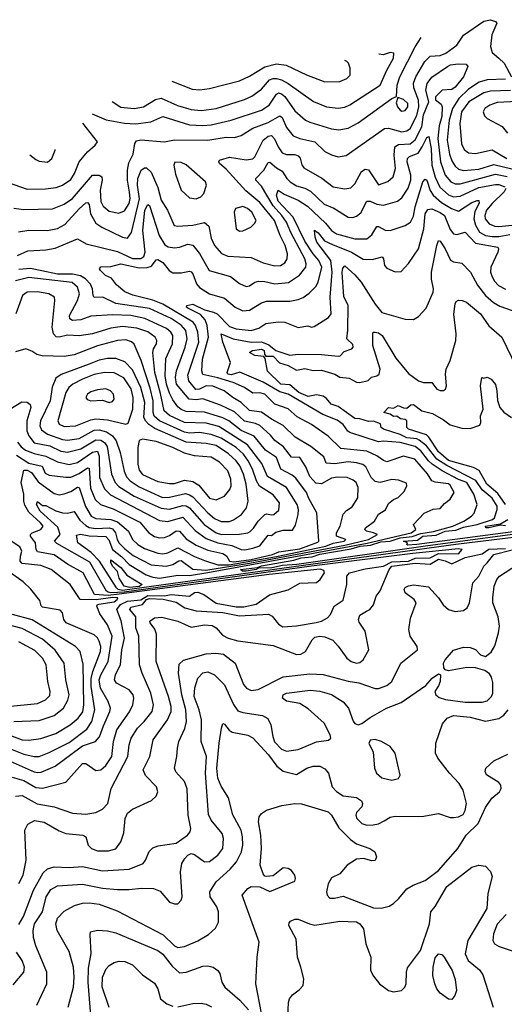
# Model space of a CAD drawing. Extents: x 1173029 to 1307123, y 522559 to 678521.
# Tile 579 of 623: x 1239899 to 1242798, y 664252 to 670146. Entities that reach past the tile are written whole.
import ezdxf

# ---------------------------------------------------------------- set-up
doc = ezdxf.new("R2010")
doc.units = 0

msp = doc.modelspace()

# ---------------------------------------------------------------- linework, layer by layer
at = {"layer": '0CON10XD'}
for points in [[(1239865, 669018.5), (1239925, 669009.3), (1240095, 669014.1), (1240165, 669041.6), (1240215, 669075.8), (1240335, 669216.1), (1240375, 669215.4), (1240390.5, 669205), (1240393.3, 669185), (1240380.4, 669125), (1240385, 669058), (1240399.3, 669029.3), (1240435, 669000.5), (1240492.4, 668987.6), (1240527.1, 669002.9), (1240555, 669045.7), (1240560.2, 669075), (1240555.9, 669114.1), (1240543.7, 669186.3), (1240543.3, 669245), (1240551.6, 669288.4), (1240578.4, 669341.6), (1240588.4, 669405), (1240598.4, 669421.6), (1240625, 669426.6), (1240765, 669415.4), (1240825, 669427.7), (1241025.2, 669424.8), (1241135, 669442.5), (1241185, 669440.6), (1241225, 669452), (1241295, 669496.2), (1241385, 669530.4), (1241455, 669570), (1241469.7, 669559.7), (1241495, 669500), (1241535, 669450), (1241574.3, 669434.3), (1241665, 669415.8), (1241725, 669357.5), (1241765, 669337.3), (1241805, 669324.5), (1241853.1, 669333.1), (1242082, 669495), (1242105, 669496.9), (1242185, 669475.2), (1242215, 669481.6), (1242235, 669494.7), (1242275, 669572.6), (1242287.3, 669625), (1242284.9, 669664.9), (1242257.4, 669737.4), (1242254.5, 669765.5), (1242269.6, 669805), (1242323.2, 669896.8), (1242355, 669927.6), (1242415, 669931.2), (1242448.8, 669945), (1242515, 669994.4), (1242555, 670053.3), (1242675, 670138), (1242715, 670146.2), (1242745.4, 670135.4), (1242754.4, 670125), (1242723.5, 670055), (1242715.8, 669985), (1242725, 669950), (1242765.5, 669915), (1242796.7, 669885), (1242841.4, 669805)], [(1240333.1, 669582.4), (1240417.5, 669547.5), (1240526.6, 669526.6), (1240595, 669522.3), (1240684.8, 669535.2), (1240755, 669566.6), (1240915, 669517.1), (1240995, 669512.2), (1241045, 669516.5), (1241165, 669545.7), (1241346.5, 669605), (1241392.5, 669635), (1241435, 669700), (1241448.1, 669708.1), (1241465, 669702.8), (1241485, 669685.8), (1241545, 669601.5), (1241610, 669545), (1241635, 669532), (1241765, 669493.2), (1241807.6, 669487.6), (1241865, 669496.9), (1241925, 669528.7), (1242125, 669674.5), (1242153.6, 669686.4), (1242157.3, 669755), (1242173.1, 669805), (1242265, 669982.7), (1242301.2, 670040.2)], [(1240452.3, 669656), (1240503.5, 669623.5), (1240585, 669614.7), (1240639.2, 669625), (1240711, 669669), (1240745, 669677.2), (1240842.7, 669632.7), (1240925, 669607.9), (1240985, 669601.7), (1241074.8, 669615.2), (1241245, 669668.9), (1241288.3, 669688.3), (1241345, 669730.3), (1241394.3, 669785.7), (1241415, 669794.5), (1241435, 669794.1), (1241465.7, 669785.7), (1241505, 669763.8), (1241657, 669657), (1241735, 669624.7), (1241805, 669615.9), (1241845, 669623.5), (1241875, 669636.8), (1242055, 669754.5), (1242095.3, 669845), (1242134.5, 669915), (1242136.6, 669946.6), (1242115, 669950), (1242074.5, 669935.5), (1242047.8, 669940.1)], [(1240810.1, 669778.9), (1240930.8, 669730.8), (1240975, 669726.9), (1241035, 669734.7), (1241215, 669780.3), (1241275, 669807.6), (1241365.2, 669864.8), (1241435, 669882.2), (1241493.9, 669873.9), (1241615, 669816), (1241725, 669773.8), (1241815, 669776.4), (1241856.2, 669793.8), (1241875.7, 669815), (1241876.9, 669855), (1241865.5, 669885), (1241855.6, 669895), (1241845.2, 669902.8)], [(1240616.2, 669073.8), (1240603.3, 669155), (1240607, 669195), (1240625.5, 669245), (1240645, 669260), (1240658.8, 669258.8), (1240685, 669232.5), (1240725, 669141.4), (1240744.7, 669065), (1240783.2, 669005), (1240824.2, 668915), (1240845, 668910), (1240935, 668917.1), (1241005, 668932.7), (1241030, 668910), (1241045, 668838), (1241065.3, 668795), (1241106.3, 668746.3), (1241145, 668731.3), (1241285, 668721.8), (1241355, 668690.5), (1241425, 668673.6), (1241458.8, 668675), (1241485, 668690.9), (1241499.2, 668715), (1241501.6, 668745), (1241488.3, 668795), (1241458, 668855), (1241424.1, 668944.1), (1241335, 669052.6), (1241252.2, 669122.2), (1241135, 669252), (1241095.6, 669285), (1241090, 669295), (1241094.6, 669305.4), (1241155, 669322.5), (1241255, 669307.4), (1241295, 669313.8), (1241306.8, 669325), (1241356.7, 669425), (1241385, 669448.4), (1241405, 669453.9), (1241423.9, 669433.9), (1241445, 669385.5), (1241469.5, 669349.5), (1241495, 669338.4), (1241545, 669338.8), (1241565, 669330.8), (1241576.8, 669316.8), (1241586.4, 669276.4), (1241599, 669259), (1241707.7, 669197.7), (1241775, 669146.6), (1241845, 669134.6), (1241879.5, 669140.5), (1241905, 669164.3), (1241945, 669236.9), (1241965, 669251.9), (1241985, 669247.1), (1242045, 669157.1), (1242102.4, 669177.6), (1242132.7, 669205), (1242147.4, 669255), (1242139, 669335), (1242144.1, 669385.9), (1242165, 669399.1), (1242235, 669402.6), (1242265, 669426.8), (1242304.6, 669505), (1242315, 669576.2), (1242346.2, 669655), (1242329.7, 669725), (1242337.7, 669765), (1242365, 669802.5), (1242458.1, 669865), (1242476.2, 669875), (1242522.5, 669882.5), (1242570.5, 669880.5), (1242580, 669865), (1242555, 669803.6), (1242505, 669742.7), (1242485, 669728.5), (1242426.4, 669723.6), (1242386.4, 669683.6), (1242386.4, 669666.4), (1242420.2, 669640.2), (1242427.3, 669625), (1242425, 669567.5), (1242408.9, 669511.1), (1242399.9, 669435), (1242416.9, 669295), (1242444.6, 669214.6), (1242479.2, 669175), (1242505, 669164), (1242535, 669163), (1242745, 669220.9), (1242815, 669206.9)], [(1242805, 669789.2), (1242695, 669785.2), (1242647, 669773), (1242585, 669730.8), (1242525.6, 669674.4), (1242488.6, 669615), (1242468.7, 669545), (1242456.8, 669425), (1242471.4, 669341.4), (1242485, 669300.5), (1242505, 669268.9), (1242525, 669252.1), (1242555, 669242.6), (1242645, 669250.7), (1242735, 669279), (1242842.9, 669252.9)], [(1242835, 669723.3), (1242715, 669719.1), (1242675, 669707.9), (1242585.2, 669655), (1242542.9, 669595), (1242531.3, 669525), (1242542.6, 669402.6), (1242559.1, 669369.1), (1242585, 669349.6), (1242625, 669344.6), (1242725, 669366.5), (1242813.2, 669315)], [(1242185, 669599.1), (1242205, 669602.1), (1242221.8, 669625), (1242220.9, 669645), (1242195, 669667.5), (1242160.5, 669679.5), (1242151.8, 669648.2), (1242158.8, 669625), (1242175, 669603.6), (1242185, 669599.1)], [(1242875, 669656.7), (1242755, 669649.7), (1242710.8, 669635), (1242681.4, 669615), (1242671.9, 669595), (1242679.7, 669569.7), (1242696.2, 669555), (1242785.9, 669505.9), (1242817.3, 669467.3)], [(1239785, 669187.5), (1239945, 669131.6), (1240053.7, 669133.7), (1240118.3, 669141.7), (1240155.2, 669154.8), (1240205, 669190.5), (1240226.6, 669225), (1240255.5, 669295), (1240305, 669355.7), (1240350.8, 669395), (1240364.2, 669415), (1240276.6, 669527.1)], [(1239886.2, 668733.8), (1239947.2, 668762.8), (1240055, 668767.8), (1240110.8, 668779.2), (1240245, 668834.6), (1240297.5, 668805), (1240485, 668758.8), (1240575, 668717.6), (1240623.8, 668716.2), (1240641.2, 668728.8), (1240650, 668755), (1240636.5, 668885), (1240648.4, 669005), (1240665, 669040), (1240675.4, 669034.6), (1240734.1, 668854.1), (1240767.8, 668797.8), (1240787.5, 668787.5), (1240825, 668781.1), (1240855.6, 668784.4), (1240905, 668801.6), (1240935, 668796.7), (1240975.7, 668745.7), (1241033.1, 668645), (1241159.5, 668609.5), (1241215, 668567.1), (1241255, 668550), (1241275, 668553.6), (1241305.8, 668575), (1241328.5, 668581.5), (1241365, 668579.7), (1241425, 668565.8), (1241507.9, 668572.1), (1241572.7, 668617.3), (1241612, 668665), (1241613.7, 668685), (1241604.8, 668715), (1241521.6, 668871.6), (1241495.1, 668935), (1241467.4, 668975), (1241415, 669032.4), (1241345, 669148.8), (1241312.1, 669185), (1241311.5, 669195), (1241359, 669245), (1241385, 669291.5), (1241395, 669293.8), (1241435, 669259.7), (1241469.9, 669239.9), (1241496.4, 669195), (1241517.5, 669175), (1241555, 669152.1), (1241605, 669137.2), (1241639.2, 669119.2), (1241721.5, 669041.5), (1241778.5, 669018.5), (1241864.7, 668964.7), (1241892.8, 668962.8), (1241915, 668970.4), (1241939.9, 668990.1), (1241975, 669060.4), (1241995, 669060.8), (1242035, 669041.4), (1242075, 669036.7), (1242159.2, 669060.8), (1242185, 669079.1), (1242223.2, 669136.8), (1242239.4, 669185), (1242238.5, 669215), (1242217.1, 669295), (1242220, 669315), (1242232.1, 669327.9), (1242282.3, 669347.7), (1242307.2, 669385), (1242335, 669440.5), (1242347, 669447), (1242360.9, 669375), (1242365.1, 669275), (1242383.9, 669203.9), (1242413.3, 669143.4), (1242465, 669097.1), (1242495, 669086.7), (1242535, 669089.6), (1242645, 669141.4), (1242745, 669160.4), (1242765, 669159.8), (1242801.5, 669145)], [(1239960.9, 669336.7), (1239995, 669308.6), (1240015, 669300), (1240065, 669293.1), (1240091.9, 669315), (1240111.5, 669365), (1240110.6, 669369.9)], [(1240955, 669074.4), (1240983.6, 669086.4), (1241000, 669105), (1241016.9, 669155), (1241010, 669175), (1240895, 669277.3), (1240865, 669291.8), (1240827.3, 669292.7), (1240820.6, 669275), (1240830.9, 669220.9), (1240865, 669125.8), (1240915, 669080), (1240955, 669074.4)], [(1239875, 665499.1), (1239915, 665502.1), (1240003.1, 665453.1), (1240105, 665435.3), (1240215, 665396.6), (1240295, 665390), (1240355, 665400.4), (1240395, 665419.6), (1240426.2, 665455), (1240446.2, 665545), (1240546.7, 665735), (1240554.2, 665805), (1240567.1, 665845), (1240604.7, 665905), (1240643.9, 665945), (1240691.8, 666005), (1240699.2, 666045), (1240684.7, 666115), (1240631.3, 666235), (1240615.8, 666285), (1240612.9, 666455), (1240594.8, 666505), (1240595, 666571.4), (1240558.9, 666615), (1240565, 666628.6), (1240633.8, 666646.2), (1240658.9, 666675), (1240675, 666682.2), (1240757.8, 666677.8), (1240835, 666659.6), (1240887.5, 666625), (1240955, 666608), (1241115, 666598.1), (1241215, 666578.4), (1241387.8, 666587.8), (1241410, 666575), (1241446.9, 666526.9), (1241472.7, 666512.7), (1241555, 666517.9), (1241672.3, 666537.7), (1241704.1, 666545.9), (1241740.9, 666565), (1241758.5, 666585), (1241780, 666635), (1241835, 666671.2), (1241855.5, 666765), (1241855.4, 666815), (1241872.5, 666835), (1241965, 666860), (1242075, 666875.8), (1242125, 666901.9), (1242225, 666905.5), (1242265, 666922.9), (1242355, 666924.4), (1242405, 666950.1), (1242525, 666949.5), (1242545.5, 666975), (1242525, 666979.7), (1242251.6, 666951.6), (1241645.7, 666875.7), (1240653.1, 666736.9), (1240525, 666719.4), (1240445, 666714.6), (1240428.5, 666718.5), (1240419.1, 666725), (1240318.2, 666898.2), (1240121.4, 667011.4), (1240107.3, 667025), (1240141.5, 667065), (1240127.9, 667107.9), (1240021.7, 667205), (1240000.7, 667245), (1240005, 667261.4), (1240035, 667238.1), (1240055, 667239.1), (1240115, 667205.6), (1240155, 667193.8), (1240185, 667191.3), (1240225, 667202.1), (1240260, 667150), (1240295, 667117.6), (1240315, 667107.4), (1240355, 667100.8), (1240435, 667103.7), (1240455, 667098.2), (1240473, 667075), (1240483, 667035), (1240495, 667013.1), (1240529, 666979), (1240578.2, 666938.2), (1240685, 666883.8), (1240775.2, 666875.2), (1240815, 666884.4), (1240852.2, 666907.8), (1240865, 666908.3), (1240935, 666858), (1241012, 666852), (1241275, 666892.1), (1241845, 667001.5), (1241986.7, 667035), (1242039.2, 667065), (1242015.2, 667075.2), (1241973.1, 667085), (1241964.6, 667095), (1241968.2, 667105), (1242022.5, 667145), (1242045, 667186.5), (1242088, 667212), (1242105, 667250.5), (1242135, 667273.5), (1242164.1, 667285.9), (1242198.5, 667321.5), (1242215.6, 667355), (1242212.7, 667372.7), (1242165, 667389.6), (1242125, 667393.3), (1242055, 667376.8), (1242025, 667382.2), (1242001.6, 667405), (1241970.3, 667470.3), (1241952.8, 667482.8), (1241915, 667494.3), (1241865, 667500.2), (1241785, 667488.3), (1241731.7, 667491.7), (1241719, 667529), (1241641, 667591), (1241546.8, 667646.8), (1241475, 667716.1), (1241405, 667754.3), (1241345, 667797.5), (1241275, 667806.7), (1241225, 667854.3), (1241174.3, 667884.3), (1241122.1, 667925), (1241055, 667951.6), (1241015, 667954), (1240974.5, 667935), (1240952.8, 667932.8), (1240910.3, 667985), (1240905, 668018.6), (1240970.5, 668215), (1240965.9, 668275), (1240950.9, 668315), (1240936.1, 668336.1), (1240755, 668442.7), (1240695, 668468.1), (1240576.9, 668496.9), (1240528.1, 668518.1), (1240478.4, 668558.4), (1240449, 668599), (1240412.1, 668615), (1240382.5, 668645), (1240376, 668655), (1240383.9, 668666.1), (1240445, 668669.1), (1240505, 668683.8), (1240615, 668661.3), (1240661.8, 668661.8), (1240688.3, 668671.7), (1240715, 668709.4), (1240725, 668711.2), (1240755, 668691.8), (1240794.3, 668644.3), (1240815, 668630.4), (1240865, 668631.1), (1240915, 668640.9), (1240925, 668637.5), (1240935.2, 668625.2), (1240957.4, 668565), (1240975, 668542.7), (1241035, 668506), (1241125, 668479.6), (1241189.2, 668425), (1241235, 668403.9), (1241275, 668408), (1241345, 668450.5), (1241375, 668461.5), (1241515, 668460.7), (1241565, 668470.4), (1241595, 668482.7), (1241631.8, 668508.2), (1241670.7, 668549.3), (1241685.2, 668575), (1241706.7, 668665), (1241689.3, 668705), (1241654.8, 668745), (1241605, 668821), (1241534.8, 668965), (1241445, 669059.7), (1241434.8, 669095.2), (1241445, 669125.6), (1241482.1, 669102.1), (1241565.6, 669065.6), (1241620.4, 669030.4), (1241729.1, 668929.1), (1241765.2, 668885.2), (1241794.2, 668864.2), (1241905, 668834.2), (1241975, 668834.6), (1242005, 668857.8), (1242035, 668908.1), (1242045, 668908.5), (1242085, 668886.9), (1242115.3, 668884.7), (1242205, 668913.3), (1242237.5, 668935), (1242255, 668969.2), (1242264.8, 669025), (1242311.3, 669175), (1242325, 669192.5), (1242335, 669185.4), (1242354.6, 669124.6), (1242373.2, 669095), (1242422.4, 669052.4), (1242482, 669015), (1242525, 669000.9), (1242605, 669052.5), (1242635, 669064.5), (1242645, 669062.9), (1242647.7, 669047.7), (1242622.8, 668997.2), (1242616.9, 668955), (1242625.6, 668915.6), (1242650.2, 668875), (1242685, 668855.2), (1242725, 668848.4), (1242765, 668849.1), (1242831.1, 668861.1)], [(1242806.9, 669135), (1242797.6, 669115), (1242725.2, 669045), (1242692.7, 669005), (1242681, 668975), (1242683.7, 668953.7), (1242708, 668925), (1242740.8, 668910.8), (1242765, 668907.8), (1242865, 668918.1)], [(1239892.8, 668877.2), (1239955, 668886.2), (1240065, 668883.3), (1240125.4, 668895.4), (1240169.4, 668920.6), (1240255, 669013.2), (1240295, 669050.8), (1240305, 669052.7), (1240315, 669039.2), (1240323.8, 668985), (1240355, 668928.5), (1240391.1, 668905), (1240515, 668844.6), (1240545, 668838.6), (1240567.6, 668872.4), (1240616.2, 669073.8)], [(1243165.1, 667085.1), (1242509.1, 667005), (1241828.2, 666911.8), (1240515, 666730), (1240489.4, 666735), (1240477.8, 666745), (1240376.1, 666905), (1240327, 666957), (1240248.1, 667015), (1240238.8, 667061.2), (1240262.8, 667067.2), (1240315.7, 667055.7), (1240415, 667051.7), (1240433, 667033), (1240454.3, 666974.3), (1240510.5, 666930.5), (1240555, 666885.9), (1240655, 666824.1), (1240695, 666808.9), (1240735, 666802.9), (1240845, 666821.6), (1240915, 666819.6), (1241025, 666836.2), (1241581.7, 666938.3), (1241977.2, 667012.8), (1242240.6, 667075), (1242270, 667095), (1242255.8, 667125), (1242318.3, 667191.7), (1242373.5, 667216.5), (1242415, 667220.7), (1242440.4, 667249.6), (1242475, 667276), (1242497.5, 667315), (1242475, 667360.4), (1242465, 667366.9), (1242385, 667378.1), (1242365, 667386.2), (1242338.1, 667428.1), (1242262.9, 667515), (1242195, 667533.2), (1242095, 667499.7), (1242075, 667506.9), (1242036, 667536), (1241975, 667563.2), (1241820, 667580), (1241743.8, 667653.8), (1241645, 667722.9), (1241558.8, 667768.8), (1241505, 667817), (1241425, 667844.7), (1241364.8, 667904.8), (1241335, 667913.2), (1241295, 667911.4), (1241243.7, 667943.7), (1241175.5, 667975), (1241085, 668003.1), (1240995, 668022.2), (1240988.6, 668045), (1240993.5, 668115), (1241028.8, 668245), (1241020.4, 668315), (1241008.8, 668348.8), (1240980.8, 668380.8), (1240905, 668419.2), (1240898, 668425), (1240900, 668435), (1240935, 668442.5), (1241005, 668410.3), (1241058.9, 668395), (1241080, 668385), (1241155, 668310), (1241195, 668295.5), (1241285, 668285.8), (1241330.2, 668299.8), (1241372.5, 668327.5), (1241445, 668337.2), (1241485, 668334.6), (1241565, 668304.1), (1241622.7, 668312.7), (1241645, 668305.6), (1241660.9, 668309.1), (1241747.3, 668362.7), (1241762.7, 668385), (1241755.7, 668485.7), (1241768.8, 668635), (1241759.7, 668705), (1241677.4, 668815), (1241666.4, 668845), (1241663.5, 668886.5), (1241685, 668871.1), (1241723.2, 668823.2), (1241770.2, 668800.2), (1241885.1, 668755.1), (1241955, 668713.6), (1242008.5, 668711.5), (1242066.8, 668726.8), (1242075.6, 668715.6), (1242081.4, 668675), (1242095, 668658.6), (1242145, 668636.7), (1242181.1, 668638.9), (1242225, 668685.8), (1242285.5, 668775), (1242317.4, 668895), (1242325.6, 668984.4), (1242339.9, 669010.1), (1242365, 669013.9), (1242415, 668992.8), (1242440, 668975), (1242475, 668890.9), (1242495, 668864.6), (1242515, 668860), (1242565, 668874.1), (1242625, 668807.8), (1242759.4, 668785), (1242763.5, 668775), (1242759.1, 668755), (1242717, 668665), (1242715.9, 668635), (1242725, 668607.5), (1242740.2, 668580.2), (1242764.4, 668554.4), (1242805, 668532.8)], [(1241215, 668879.4), (1241235, 668882.2), (1241282, 668905), (1241304.5, 668925.5), (1241314.3, 668945), (1241287.1, 668995), (1241262.9, 669015), (1241235, 669027.1), (1241190, 669015), (1241182.9, 668995), (1241194.4, 668895), (1241215, 668879.4)], [(1241255, 666845), (1241232, 666845), (1241220.6, 666855), (1241322.4, 666867.6), (1241345, 666877.9), (1241539.1, 666910.9), (1241583.7, 666925), (1241648.6, 666931.4), (1241695, 666946.2), (1241882, 666978), (1241935.2, 666995), (1241998.7, 667001.3), (1242060, 667020), (1242115.4, 667024.6), (1242175.9, 667044.1), (1242247.5, 667052.5), (1242299.4, 667070.6), (1242375, 667082.9), (1242489.6, 667115), (1242555.5, 667145), (1242602.7, 667175), (1242618.3, 667191.7), (1242635.9, 667245), (1242616.3, 667305), (1242573.9, 667375), (1242525, 667394.1), (1242426.5, 667446.5), (1242366.5, 667486.5), (1242344.5, 667505), (1242298.4, 667565), (1242265, 667590.9), (1242175, 667615.1), (1242075, 667623.3), (1242045, 667618.4), (1241875, 667675.7), (1241863.2, 667683.2), (1241835, 667724), (1241799.1, 667749.1), (1241712.1, 667782.1), (1241504.4, 667904.4), (1241455, 667918.7), (1241355, 667977.4), (1241217, 668037), (1241165, 668021.1), (1241145, 668024.8), (1241139.7, 668035), (1241159.5, 668095), (1241114.7, 668215), (1241105, 668266), (1241175.8, 668235.8), (1241285, 668216.3), (1241345, 668217.6), (1241390.2, 668200.2), (1241431.9, 668165), (1241515, 668137.7), (1241565, 668143.8), (1241705, 668141.8), (1241805, 668132.8), (1241815.8, 668135), (1241840.8, 668159.2), (1241885.3, 668175), (1241893.8, 668185), (1241891.9, 668201.9), (1241855.5, 668235), (1241863.2, 668286.8), (1241865.2, 668435), (1241838.3, 668488.3), (1241828, 668632), (1241831.6, 668658.4), (1241845, 668671.9), (1241905, 668618.7), (1241942.1, 668575), (1242025, 668444.3), (1242065, 668394.4), (1242205, 668352.7), (1242255, 668351.9), (1242285, 668368.6), (1242330.1, 668419.9), (1242372.8, 668515), (1242375.2, 668535), (1242362.9, 668592.9), (1242362.1, 668635), (1242394.3, 668795), (1242405, 668823.8), (1242415, 668820.8), (1242445.2, 668775), (1242477.3, 668707.3), (1242495, 668696.4), (1242545, 668687.9), (1242595.6, 668635.6), (1242637.9, 668557.9), (1242685.3, 668495), (1242732.8, 668452.8), (1242771.5, 668431.5), (1242845.9, 668405.9)], [(1239855, 665611), (1239925, 665591.5), (1239995, 665550.2), (1240035, 665545.7), (1240175, 665581.8), (1240275, 665693.8), (1240295, 665693.8), (1240355, 665651.5), (1240385, 665655.4), (1240415, 665681.1), (1240450.2, 665735), (1240459.8, 665825), (1240480.8, 665895), (1240556.4, 666003.6), (1240576, 666045), (1240582.4, 666085), (1240578.8, 666105), (1240553.5, 666135), (1240477.8, 666175), (1240466.2, 666195), (1240471.8, 666225), (1240503.4, 666286.6), (1240509.5, 666375), (1240526.7, 666445), (1240507, 666547), (1240480, 666615), (1240502.8, 666645), (1240545.1, 666664.9), (1240625, 666673.8), (1240665, 666698.8), (1240765, 666696.9), (1240805, 666705.9), (1240914.6, 666695.4), (1240945, 666717), (1240965, 666718.9), (1241000.9, 666705), (1241075, 666654.5), (1241195, 666632.2), (1241239.3, 666630.7), (1241313.2, 666646.8), (1241393.1, 666703.1), (1241505, 666732.9), (1241575, 666773.5), (1241675, 666776.5), (1241697.5, 666795), (1241723.1, 666835), (1241719.5, 666849.5), (1241696.2, 666856.2), (1241392.1, 666825), (1240495, 666706.9), (1240428.8, 666698.8), (1240347.5, 666705), (1240279.1, 666835), (1240185, 666887.3), (1240105, 666942.9), (1240005, 666960.3), (1239997.5, 666975), (1239994.3, 667015), (1239964.5, 667055), (1239964.5, 667065), (1239974.5, 667075), (1240026.7, 667095), (1240038.9, 667115), (1240024.7, 667135), (1239955, 667198.9), (1239929.8, 667239.8), (1239923.3, 667265), (1239923.6, 667305), (1239908.1, 667375), (1239925, 667448.8), (1239945, 667449.7), (1239971, 667435), (1240009.1, 667379.1), (1240105, 667309.2), (1240135, 667301.8), (1240165, 667307.2), (1240205, 667322.4), (1240245, 667348.2), (1240255.2, 667345.2), (1240265.8, 667315), (1240292.4, 667232.4), (1240327.6, 667175), (1240355, 667160.7), (1240445, 667155.2), (1240485, 667141), (1240549.4, 667085), (1240574.2, 667035), (1240605.3, 667005), (1240645, 666980), (1240725, 666952.6), (1240755, 666949.6), (1240785, 666954.8), (1240845, 666985.2), (1240945, 666932.7), (1241005, 666908.5), (1241085, 666882.9), (1241153.3, 666883.3), (1241435, 666931.9), (1241673.2, 666983.2), (1241730, 666995), (1241775, 667013.1), (1241840.7, 667025), (1241849.7, 667035), (1241794.9, 667054.9), (1241793.6, 667075), (1241816.1, 667113.9), (1241835, 667185.8), (1241855, 667208.5), (1241888.9, 667231.1), (1241922.8, 667285), (1241924.3, 667345), (1241911.5, 667375), (1241895, 667390), (1241858.8, 667405), (1241798, 667408), (1241765, 667401.4), (1241705, 667366.9), (1241671, 667371), (1241635, 667412.1), (1241610.3, 667470.3), (1241575, 667524.5), (1241525, 667527.7), (1241478.4, 667588.4), (1241425, 667627.8), (1241399.3, 667659.3), (1241335, 667717.8), (1241309.6, 667729.6), (1241245, 667742.8), (1241185, 667799.4), (1241100.9, 667839.1), (1240995, 667876.2), (1240955, 667871), (1240913.8, 667873.8), (1240836.5, 667965), (1240832.1, 668005), (1240836.7, 668043.3), (1240888.5, 668185), (1240901.1, 668235), (1240893.6, 668285), (1240865, 668318.4), (1240805, 668356.6), (1240675, 668416.7), (1240475, 668447.5), (1240396.2, 668486.2), (1240345, 668482.7), (1240338.5, 668495), (1240335.7, 668535), (1240323.1, 668563.1), (1240293.5, 668595), (1240263.1, 668613.1), (1240215, 668623.7), (1240125, 668623.3), (1240032.2, 668642.2), (1239965, 668656.3), (1239895, 668650)], [(1239880.1, 667540.1), (1239955, 667491.4), (1240034.3, 667474.3), (1240052.2, 667432.2), (1240075, 667420.3), (1240175, 667407.1), (1240205, 667408.7), (1240255, 667429.1), (1240305, 667462.8), (1240315, 667461.9), (1240322.3, 667342.3), (1240351.2, 667275), (1240383.5, 667243.5), (1240459, 667219), (1240617.5, 667137.5), (1240672.5, 667075), (1240705, 667052.5), (1240735, 667045.3), (1240765, 667047.2), (1240795, 667058.6), (1240835, 667085.9), (1240855, 667085.2), (1240895, 667038.8), (1240955, 666999.8), (1241025, 666970.3), (1241115, 666951), (1241136.1, 666936.1), (1241153.6, 666905), (1241181.1, 666901.1), (1241284.3, 666915), (1241410.9, 666945), (1241449.6, 666960.4), (1241575, 666979.2), (1241682, 667018), (1241687.9, 667025), (1241676.2, 667195), (1241629.1, 667280.9), (1241614.4, 667315), (1241551.5, 667401.5), (1241530.2, 667420.2), (1241460.9, 667455), (1241435, 667525.4), (1241370.3, 667570.3), (1241302.3, 667652.3), (1241225, 667686.4), (1241151.4, 667745), (1241115, 667763.3), (1241004, 667796), (1240895, 667800.6), (1240865, 667812.5), (1240845, 667829.7), (1240815, 667870.7), (1240795, 667911.1), (1240777, 667965), (1240769.4, 668015), (1240772.7, 668117.3), (1240814.3, 668205), (1240814.7, 668255), (1240804.1, 668275), (1240777.3, 668297.3), (1240647.6, 668357.6), (1240565, 668374.5), (1240455, 668380), (1240325, 668371.3), (1240265, 668348.9), (1240215, 668345.7), (1240200.3, 668355), (1240196.6, 668375), (1240246.1, 668465), (1240257, 668505), (1240244.2, 668545), (1240213.1, 668573.1), (1239955, 668603.8), (1239875, 668582)], [(1239886.7, 667616.7), (1239908.9, 667588.9), (1239935, 667569.4), (1239985, 667549.5), (1240055, 667534.4), (1240125, 667499.8), (1240195, 667484.5), (1240245, 667496.1), (1240335, 667557.6), (1240364.3, 667564.3), (1240374.3, 667534.3), (1240377.5, 667405), (1240407.5, 667337.5), (1240442.4, 667302.4), (1240735, 667148), (1240785, 667143.1), (1240875, 667168), (1240948.9, 667088.9), (1241015, 667041), (1241085.1, 667015.1), (1241168.7, 666998.7), (1241225, 666974), (1241246.8, 666973.2), (1241295, 666981.9), (1241335, 666997.5), (1241385, 667061.1), (1241405, 667059.1), (1241431, 667079), (1241475, 667090), (1241530.3, 667089.7), (1241548.8, 667121.2), (1241565.6, 667184.4), (1241567.4, 667215), (1241558.3, 667245), (1241496.2, 667346.2), (1241381.6, 667411.6), (1241348.8, 667488.8), (1241262, 667602), (1241091.2, 667711.2), (1241015, 667731.4), (1240885, 667734.8), (1240795, 667777.3), (1240763.6, 667805), (1240740.9, 667909.1), (1240708.4, 668035), (1240696, 668154), (1240700, 668175), (1240718.1, 668205), (1240720.6, 668225), (1240710.4, 668245), (1240665, 668277.3), (1240599.5, 668299.5), (1240515, 668309), (1240445, 668300.4), (1240335, 668264.8), (1240255, 668254.2), (1240185, 668258.2), (1240135, 668246.2), (1240118, 668248), (1240101.1, 668265), (1240094.6, 668305), (1240110.4, 668465), (1240107.8, 668485), (1240074.2, 668504.2), (1240005, 668517.4), (1239945, 668515.9), (1239915.4, 668495), (1239875.9, 668385)], [(1242221.1, 667001.1), (1242216.2, 667005), (1242218.8, 667015), (1242194.7, 667025), (1242279.3, 667030.7), (1242311.1, 667055), (1242390.3, 667059.7), (1242444.8, 667085), (1242509.2, 667090.8), (1242555, 667109.1), (1242635, 667123.7), (1242727.9, 667155), (1242739.2, 667165), (1242755.7, 667214.3), (1242756.3, 667235), (1242725, 667281.2), (1242665, 667332.6), (1242628.3, 667388.3), (1242455, 667477.6), (1242395, 667516.1), (1242332.1, 667595), (1242289.1, 667629.1), (1242275, 667636.3), (1242215, 667643.5), (1242175, 667663.4), (1242075.5, 667695), (1242060.8, 667705), (1242057.5, 667727.5), (1242015, 667743.3), (1241985, 667741.5), (1241935, 667756.1), (1241905, 667758.3), (1241805, 667830.6), (1241763.1, 667845), (1241735, 667878.9), (1241715, 667892.7), (1241675, 667900.9), (1241625, 667891.5), (1241569.7, 667915), (1241515, 667960), (1241461.5, 667965), (1241382.6, 668042.6), (1241367.2, 668117.2), (1241359.1, 668129.1), (1241305, 668135.6), (1241275, 668153.8), (1241291.9, 668165), (1241345, 668174.7), (1241361.2, 668165), (1241363.4, 668143.4), (1241372.1, 668132.1), (1241415, 668131.3), (1241452.8, 668092.8), (1241505, 668076.7), (1241555, 668048.5), (1241605, 668057.4), (1241654.7, 668045.3), (1241705, 668047.5), (1241785, 668025.2), (1241815, 668006.6), (1241869.4, 667999.4), (1241915, 667976.9), (1241935, 667974.4), (1241983, 667987), (1242003.6, 668006.4), (1242035, 668013.9), (1242050, 668025), (1242055.5, 668055), (1242011, 668195), (1242011.7, 668268.3), (1242014.5, 668275.5), (1242025, 668276.7), (1242045, 668270.9), (1242066.9, 668255), (1242149.8, 668119.8), (1242225, 668028.1), (1242285, 667984.5), (1242315, 667975.4), (1242363.8, 667973.8), (1242395, 667934.6), (1242415, 667926.7), (1242435, 667927.5), (1242445.7, 667935), (1242452.5, 667955), (1242447.1, 668025), (1242450.8, 668055), (1242473.8, 668106.2), (1242509.2, 668225), (1242511.3, 668265), (1242495.8, 668384.2), (1242503.9, 668446.1), (1242510.2, 668459.8), (1242525, 668467.8), (1242546.2, 668466.2), (1242571.4, 668455), (1242655, 668385.4), (1242705, 668314.4), (1242782.5, 668245), (1242871.5, 668065)], [(1239805, 667792.1), (1239911.5, 667858.5), (1239945, 667856.8), (1239962.3, 667842.3), (1239967, 667825), (1239942.6, 667745), (1239942.3, 667685), (1239954.3, 667655), (1239985, 667614.1), (1240080, 667595), (1240145, 667564.1), (1240185, 667558), (1240265, 667578.1), (1240355, 667632.2), (1240385, 667629), (1240406.5, 667615), (1240422.1, 667592.1), (1240448.5, 667425), (1240469.8, 667375), (1240491.9, 667351.9), (1240585, 667294.1), (1240745, 667221.4), (1240795, 667215.5), (1240875, 667239), (1240895, 667236.2), (1240914.2, 667224.2), (1241002.9, 667125), (1241074.9, 667074.9), (1241105.8, 667064.2), (1241215, 667066), (1241265, 667074.7), (1241277.7, 667082.3), (1241298, 667102), (1241325, 667144.6), (1241365.8, 667184.2), (1241375, 667188.8), (1241405, 667182), (1241419.2, 667185), (1241448.8, 667211.2), (1241453.5, 667255), (1241415, 667302.5), (1241334.6, 667354.6), (1241316.2, 667385), (1241292.8, 667455), (1241267, 667505), (1241238.7, 667545), (1241194.8, 667584.8), (1241105, 667640.4), (1241045, 667664), (1240975.8, 667674.2), (1240915, 667671), (1240885, 667676.7), (1240735, 667744), (1240703.6, 667773.6), (1240698.2, 667795), (1240698.5, 667865), (1240680.2, 667940.2), (1240626.6, 668106.6), (1240584.3, 668204.3), (1240568.6, 668218.6), (1240535, 668229.5), (1240485, 668225.7), (1240365, 668193.1), (1240225, 668139.7), (1240165, 668129.1), (1240033.5, 668133.5), (1240002.4, 668142.4), (1239972.2, 668162.2), (1239935.7, 668175.7), (1239875, 668158.9)], [(1241105, 667142.2), (1241155, 667143.2), (1241178.5, 667151.5), (1241227.1, 667185), (1241256, 667225), (1241265.7, 667264.3), (1241254.4, 667365), (1241238.5, 667425), (1241215.9, 667475), (1241194, 667505), (1241148.2, 667548.2), (1241075, 667597.3), (1241015, 667610), (1240895, 667617), (1240708.6, 667698.6), (1240672.5, 667722.5), (1240653.1, 667743.1), (1240642.8, 667765), (1240647.1, 667855), (1240624.1, 667944.1), (1240575, 668049.3), (1240527.4, 668097.4), (1240475, 668117.6), (1240425, 668118.7), (1240375, 668108.1), (1240315, 668084.1), (1240147.7, 668022.3), (1240115, 668000), (1240093, 667947), (1240080.7, 667865), (1240023.1, 667745), (1240020, 667715), (1240030.4, 667690.4), (1240065.5, 667665), (1240155, 667632.8), (1240185, 667629), (1240255, 667639.3), (1240345, 667689.2), (1240375, 667690.6), (1240418.7, 667678.7), (1240454.9, 667654.9), (1240476.9, 667625), (1240500.6, 667555), (1240523.5, 667443.5), (1240538.9, 667408.9), (1240561.2, 667385), (1240615, 667350.5), (1240753.3, 667286.7), (1240795, 667287.3), (1240891, 667309), (1240915, 667302.8), (1240935, 667289.1), (1241024, 667194), (1241065, 667159.5), (1241105, 667142.2)], [(1240165, 667710.3), (1240235, 667714.3), (1240325, 667751.1), (1240355, 667756), (1240425, 667751.5), (1240534.3, 667725.7), (1240548.9, 667731.1), (1240576, 667815), (1240577.7, 667885), (1240565.8, 667935.8), (1240521.6, 668001.6), (1240465, 668033.1), (1240406.2, 668035), (1240345, 668021.6), (1240274.9, 667995.1), (1240217.7, 667965), (1240194.1, 667945), (1240175.2, 667914.8), (1240126.6, 667745), (1240136.4, 667725), (1240165, 667710.3)], [(1242805, 667243.3), (1242759.6, 667309.6), (1242694.3, 667365), (1242648.5, 667448.5), (1242615, 667466.1), (1242465, 667508.4), (1242405, 667558.9), (1242347.5, 667647.5), (1242332, 667662), (1242224.2, 667695), (1242214.6, 667705), (1242214.6, 667744.6), (1242205, 667752.9), (1242177.8, 667757.8), (1242155, 667772), (1242135, 667771.5), (1242115.5, 667785.5), (1242076.7, 667795), (1242105, 667823.8), (1242135, 667820), (1242164, 667836), (1242195, 667822), (1242215, 667821.4), (1242239.7, 667840.3), (1242255, 667842.3), (1242305, 667804.6), (1242368.8, 667788.8), (1242435, 667751.5), (1242475, 667720.9), (1242545, 667700.5), (1242595, 667699.2), (1242651.7, 667718.3), (1242658.6, 667735), (1242656, 667775), (1242671.8, 667815), (1242655.6, 667954.4), (1242663.3, 668005), (1242675, 668000), (1242695, 668006.2), (1242720, 667995), (1242745, 667962.5), (1242754.3, 667925), (1242756.7, 667866.7), (1242770.8, 667825), (1242795, 667797.1), (1242841.9, 667765)], [(1240435, 667855.5), (1240455, 667861.1), (1240465.5, 667875), (1240460, 667905), (1240442, 667925), (1240415, 667936.4), (1240365, 667931.5), (1240325, 667917.8), (1240306, 667905), (1240296, 667885), (1240302.7, 667872.7), (1240325, 667865.6), (1240395, 667868.6), (1240435, 667855.5)], [(1241075, 667272.9), (1241125.2, 667294.7), (1241156.7, 667333.3), (1241163.5, 667355), (1241162.4, 667395), (1241143.6, 667445), (1241095, 667497.8), (1241045, 667528.2), (1240945, 667534.7), (1240885, 667551.2), (1240814.5, 667585), (1240715, 667621.4), (1240634.4, 667635.6), (1240615, 667626.7), (1240606.2, 667585), (1240605.3, 667485), (1240615, 667449.4), (1240635, 667423.4), (1240725, 667382.8), (1240795, 667369.2), (1240825, 667368.9), (1240885, 667390.3), (1240935, 667382.8), (1240970.7, 667360.7), (1241035, 667282.9), (1241075, 667272.9)], [(1243294, 667124), (1242326, 666994), (1241556.6, 666885), (1241471.4, 666878.6), (1241408.2, 666865), (1241327.4, 666862.6), (1241314.8, 666855), (1241255, 666845)], [(1243334.9, 667145.1), (1242275, 667004.8), (1242221.1, 667001.1)], [(1242705, 667104.2), (1242687.5, 667105), (1242686.3, 667115), (1242775, 667128.9), (1242820, 667155)], [(1242805, 667116.5), (1242775, 667119.7), (1242705, 667104.2)], [(1239825, 665714.8), (1239985, 665644.3), (1240005, 665639.3), (1240027.8, 665642.2), (1240111.8, 665678.2), (1240275, 665799.3), (1240353.8, 665826.2), (1240375.9, 665854.1), (1240401.4, 665918.6), (1240439.2, 666005), (1240442.2, 666025), (1240428.5, 666065), (1240382.2, 666145), (1240374.6, 666195), (1240384.8, 666225), (1240429.4, 666305), (1240452, 666455), (1240425, 666524.5), (1240379.6, 666589.6), (1240361.3, 666635), (1240364, 666645), (1240372.2, 666647.8), (1240465, 666662), (1240483.3, 666675), (1240486.9, 666685), (1240456.7, 666686.7), (1240356.8, 666673.2), (1240261.1, 666675), (1240200.8, 666765), (1240087.9, 666855), (1240025, 666879.1), (1239915, 666890.3), (1239901.6, 666905), (1239905, 666935.8), (1239911.2, 666965), (1239901, 666991), (1239819.1, 667045)], [(1239894.7, 664975), (1239919.7, 665025), (1239937.5, 665115), (1239930.8, 665295), (1239948.6, 665331.4), (1239987.2, 665352.8), (1240045, 665342.5), (1240135, 665290.5), (1240175, 665275.6), (1240276.7, 665265), (1240294.1, 665254.1), (1240308, 665205), (1240328.8, 665185), (1240365, 665171.5), (1240430.2, 665170.2), (1240475, 665183.8), (1240504.7, 665225), (1240522.3, 665277.8), (1240529.4, 665365), (1240544, 665396), (1240575, 665421.1), (1240688, 665472), (1240715, 665498.8), (1240725.7, 665525), (1240718.1, 665555), (1240651.9, 665621.9), (1240638.2, 665655), (1240677.5, 665735), (1240697.1, 665835), (1240783.3, 665955), (1240805.8, 666005), (1240805.8, 666035), (1240790.5, 666095), (1240716.4, 666305), (1240717.9, 666467.9), (1240707.3, 666497.3), (1240679.5, 666535), (1240678.1, 666545), (1240705, 666565.4), (1240749.2, 666569.2), (1240845, 666546.5), (1240925, 666510.3), (1241005, 666524.8), (1241049.8, 666519.7), (1241075, 666505.6), (1241111.8, 666461.8), (1241145.6, 666445), (1241205, 666428), (1241415, 666399.3), (1241555, 666345.4), (1241581.1, 666348.9), (1241608.5, 666365), (1241649.2, 666435), (1241665, 666450.6), (1241695, 666456.9), (1241725, 666451.1), (1241771.7, 666431.7), (1241805, 666396.2), (1241856, 666325), (1241882, 666305), (1241915, 666294.6), (1241935, 666298.5), (1241955, 666314.4), (1241988.2, 666375), (1241965.5, 666485), (1241929.7, 666539.7), (1241925.7, 666555), (1241935, 666580.8), (1241974.6, 666605.4), (1241994.5, 666615.5), (1242016.4, 666643.6), (1242031.9, 666695), (1242055, 666727.8), (1242108.8, 666855), (1242126.2, 666875), (1242265, 666893.7), (1242355, 666887), (1242405, 666916.2), (1242445, 666907.2), (1242485, 666888.8), (1242565, 666926.6), (1242665, 666948.1), (1242705, 666976.2), (1242805, 666981.2)], [(1239921.4, 664778.6), (1239982.3, 664935), (1240040.5, 665039.5), (1240066.5, 665063.5), (1240105.3, 665074.7), (1240195, 665071.9), (1240275, 665077.8), (1240395, 665051.2), (1240555, 665060.9), (1240637.5, 665095), (1240652.9, 665115), (1240673.4, 665166.6), (1240695, 665188.6), (1240728.3, 665201.7), (1240835, 665216.5), (1240903.8, 665265), (1240918.8, 665285), (1240922.3, 665305), (1240906.7, 665385), (1240901.2, 665541.2), (1240885.2, 665585.3), (1240833.6, 665643.6), (1240824.5, 665665), (1240840, 665735), (1240843.8, 665786.2), (1240851.5, 665825), (1240886.6, 665903.4), (1240896.3, 665945), (1240893.7, 666015), (1240869.7, 666105), (1240850.3, 666235), (1240852.4, 666287.6), (1240878.4, 666311.6), (1241015, 666349.6), (1241073.5, 666353.5), (1241118, 666348), (1241187.8, 666295), (1241237.6, 666167.6), (1241255.4, 666145.4), (1241285, 666130.6), (1241325, 666137.5), (1241475, 666211.6), (1241635, 666230.3), (1241715, 666226.4), (1241865, 666186.8), (1241927.1, 666177.1), (1242025, 666143.6), (1242045, 666143.6), (1242095, 666161.5), (1242125.4, 666185), (1242178.9, 666295), (1242278.6, 666375), (1242276.9, 666395), (1242235.6, 666455), (1242226.9, 666495), (1242236.4, 666563.6), (1242272, 666655), (1242258.8, 666675), (1242204.4, 666715), (1242198.5, 666735), (1242205, 666746.4), (1242225, 666757.3), (1242255, 666762.7), (1242345, 666751.4), (1242405, 666685.7), (1242433.5, 666643.5), (1242465, 666616.2), (1242505, 666603.8), (1242555, 666608.9), (1242575.4, 666624.6), (1242589.6, 666655), (1242610, 666775), (1242645, 666816.1), (1242675.2, 666874.8), (1242696.7, 666895), (1242735.6, 666945), (1242845, 666973.6)], [(1240556.7, 666746.7), (1240524.9, 666754.9), (1240495, 666802.7), (1240483.7, 666843.7), (1240454.7, 666875), (1240445, 666896.7), (1240445, 666913.3), (1240505, 666867.8), (1240540.3, 666820.3), (1240633, 666765), (1240615, 666753.3), (1240556.7, 666746.7)], [(1239805, 665796.6), (1239925, 665748.8), (1239985, 665734.8), (1240015, 665736.2), (1240075, 665758.8), (1240195, 665820), (1240300.9, 665899.1), (1240331.9, 665945), (1240348, 666015), (1240327, 666155), (1240326.7, 666203.3), (1240336.2, 666243.8), (1240382.8, 666365), (1240384.1, 666395), (1240375, 666426.7), (1240365, 666445.5), (1240345, 666463.8), (1240178.1, 666535), (1240163.5, 666555), (1240155.4, 666595.4), (1240141.1, 666611.1), (1240035, 666630), (1240026.9, 666636.9), (1240019.3, 666669.3), (1239966.9, 666736.9), (1239920.5, 666780.5), (1239829.7, 666845)], [(1240002.6, 664247.4), (1240061.9, 664375), (1240062.5, 664445), (1239995, 664602), (1239981.7, 664651.7), (1239979.2, 664695), (1239987.6, 664735), (1240035.2, 664805), (1240058, 664895), (1240085, 664939.3), (1240125, 664960.8), (1240275, 664972.4), (1240395, 664948.1), (1240485, 664940.3), (1240555, 664939.7), (1240627.8, 664947.8), (1240700, 664945), (1240739.1, 664929.1), (1240794.6, 664864.6), (1240825, 664852.9), (1240845.5, 664854.5), (1240864.4, 664875), (1240870.4, 664895), (1240861.6, 665045), (1240869.7, 665095), (1240887.3, 665125), (1240905, 665144.6), (1240925, 665155.4), (1240945, 665149.2), (1241005, 665105.5), (1241035, 665106.2), (1241085, 665145.4), (1241115.3, 665185), (1241118, 665245), (1241109.6, 665275), (1241043.8, 665355), (1241028.3, 665388.3), (1241011.1, 665635), (1241017.7, 665735), (1240984.7, 665825), (1240986.1, 665955), (1240973.9, 666015), (1240943.6, 666095), (1240947.5, 666147.5), (1240965.7, 666204.3), (1240995, 666236.2), (1241025, 666243.1), (1241064.3, 666224.3), (1241125, 666164.6), (1241177.7, 666047.7), (1241205, 666010), (1241235, 665998.8), (1241351.5, 665981.5), (1241383.3, 665963.3), (1241402.2, 665925), (1241412.7, 665855), (1241423.7, 665823.7), (1241465, 665778.8), (1241495, 665767.8), (1241565, 665776.8), (1241675, 665822.7), (1241746.1, 665833.9), (1241760, 665845), (1241757.5, 665865), (1241720, 665935), (1241625, 666021.1), (1241575, 666052.2), (1241495, 666066.7), (1241471.1, 666085), (1241475, 666104.2), (1241495, 666113.8), (1241637.4, 666132.6), (1241695, 666126.2), (1241765, 666105.9), (1241835, 666062.9), (1241865.3, 666025.3), (1241895, 665946.7), (1241905, 665933.3), (1241925, 665926), (1241946.6, 665933.4), (1241995, 665968.8), (1242093.1, 666025), (1242181.8, 666058.2), (1242328.8, 666161.2), (1242366.2, 666205), (1242405, 666231.2), (1242416.7, 666225), (1242414.3, 666185), (1242405, 666158.8), (1242382.5, 666125), (1242388, 666105), (1242409.5, 666089.5), (1242446.7, 666076.7), (1242565, 666061.3), (1242665, 666060.9), (1242695, 666069.6), (1242722.5, 666095), (1242729.5, 666115), (1242728.9, 666178.9), (1242721.5, 666211.5), (1242710.2, 666230.2), (1242680.9, 666250.9), (1242626.2, 666266.2), (1242575, 666268.9), (1242529.5, 666259.5), (1242465, 666248.9), (1242444, 666254), (1242435.7, 666265.7), (1242435.5, 666295), (1242445.5, 666315), (1242495, 666373.1), (1242555, 666390.4), (1242595, 666388.9), (1242625, 666375.6), (1242655, 666344.3), (1242685, 666334.3), (1242720.3, 666359.7), (1242742, 666398), (1242764.5, 666475), (1242768.8, 666515), (1242760.8, 666570.8), (1242729.3, 666655), (1242729.1, 666685), (1242738, 666755), (1242753.9, 666795), (1242770, 666815), (1242877.5, 666885)], [(1239834.8, 665864.8), (1239915, 665836.3), (1239955, 665832.5), (1240025, 665842.6), (1240115, 665873.8), (1240201.2, 665925), (1240249.2, 665965), (1240276.7, 666003.3), (1240284, 666045), (1240279, 666289), (1240261.2, 666365), (1240232.5, 666395), (1239975, 666554.4), (1239855.8, 666585.8)], [(1239865, 665944.8), (1240015, 665950.3), (1240105, 665980.3), (1240161.8, 666025), (1240187.9, 666072.1), (1240195.2, 666105), (1240174.7, 666195), (1240164.7, 666295), (1240112.1, 666372.1), (1240035, 666437.4), (1239915, 666502.7), (1239815, 666528.3)], [(1239825, 666034.8), (1240005, 666052.8), (1240054.5, 666075), (1240079.1, 666100.9), (1240081.3, 666125), (1240068.1, 666185), (1240058.3, 666285), (1240035.2, 666325.2), (1239989.9, 666369.9), (1239895, 666422.1)], [(1240189.5, 664235), (1240221.6, 664355), (1240226.1, 664415), (1240222.1, 664475), (1240195, 664569.2), (1240123.8, 664695), (1240114.6, 664735), (1240125, 664767.1), (1240165, 664810), (1240226.6, 664843.4), (1240275, 664858.6), (1240315, 664860), (1240375, 664851.2), (1240482.4, 664812.4), (1240757.3, 664667.3), (1240825, 664603.3), (1240845, 664591.8), (1240885, 664598.5), (1240965, 664631.5), (1241029.1, 664670.9), (1241071.2, 664708.8), (1241088.5, 664745), (1241089.5, 664805), (1241078.8, 664835), (1241038.8, 664895), (1241037.3, 664925), (1241074.8, 664985.2), (1241159.2, 665060.8), (1241196, 665105), (1241227.1, 665165), (1241234.2, 665205), (1241233.1, 665255), (1241223.5, 665295), (1241175, 665386), (1241149, 665489), (1241105, 665557.3), (1241085.1, 665605.1), (1241078.6, 665665), (1241092.5, 665815), (1241105.7, 665905), (1241115, 665932.5), (1241125, 665930), (1241153.1, 665893.1), (1241171.3, 665881.3), (1241265, 665862.9), (1241295, 665847.1), (1241388.1, 665745), (1241437.7, 665677.7), (1241475, 665647.8), (1241555, 665628), (1241618, 665665), (1241655, 665678.8), (1241695, 665677.1), (1241725, 665661.1), (1241747.5, 665635), (1241769.1, 665555), (1241795, 665525.4), (1241835, 665499.7), (1241915, 665490), (1241945, 665470), (1241950.5, 665455), (1241945.5, 665435), (1241915, 665400), (1241909.4, 665385), (1241915.6, 665365), (1241945.8, 665335), (1241975, 665324.6), (1242013.7, 665326.3), (1242045, 665333.5), (1242079.3, 665350.7), (1242115, 665372.2), (1242145, 665378.9), (1242305, 665375.6), (1242404.7, 665394.7), (1242475, 665371.1), (1242495, 665370), (1242525, 665375.5), (1242551.4, 665388.6), (1242565, 665413.3), (1242572.9, 665455), (1242552.9, 665535), (1242529.1, 665575), (1242469.6, 665635), (1242400, 665725), (1242386.9, 665755), (1242388.1, 665815), (1242429.3, 665930.7), (1242457.3, 665965), (1242495, 665980.3), (1242595, 665972), (1242685, 665947.6), (1242765, 665962.9), (1242796.3, 665983.7), (1242822.3, 666015)], [(1242125, 665594.3), (1242166.1, 665603.9), (1242176, 665624), (1242144.5, 665755), (1242115, 665796), (1242063.8, 665825), (1242025, 665838.1), (1241996.2, 665833.8), (1241987, 665813), (1242014.1, 665764.1), (1242022, 665665), (1242034, 665635), (1242065, 665608), (1242125, 665594.3)], [(1241345, 664200), (1241311.5, 664375), (1241320.6, 664535), (1241332.1, 664625), (1241230.8, 664905), (1241265, 664946), (1241285, 664958), (1241335, 664956.2), (1241395, 664926.7), (1241545, 664990), (1241550, 665005), (1241545.9, 665025.9), (1241525, 665053.3), (1241505, 665066.2), (1241475, 665068.8), (1241415, 665021.2), (1241376.4, 665016.4), (1241365, 665020), (1241355, 665032.5), (1241338.5, 665085), (1241345.3, 665185), (1241341.8, 665265), (1241328, 665345), (1241331.1, 665375), (1241345.5, 665395), (1241375.2, 665414.8), (1241467.5, 665442.5), (1241545.3, 665454.7), (1241585, 665453.3), (1241743.7, 665403.7), (1241765, 665384.5), (1241808.8, 665308.8), (1241877.9, 665237.9), (1241915, 665213.9), (1241993.8, 665185), (1242023.8, 665165), (1242033.3, 665135), (1242025, 665113.3), (1242005, 665112), (1241955.7, 665125.7), (1241915, 665121.4), (1241858.8, 665085), (1241815, 665032.5), (1241765, 665010), (1241745, 664972.5), (1241734.5, 664925.5), (1241738.6, 664905), (1241755, 664888.6), (1241783.2, 664886.8), (1241835, 664900), (1242015, 664830.8), (1242062.6, 664827.4), (1242109.4, 664840.6), (1242135, 664856.2), (1242168.2, 664885), (1242216, 664944), (1242253.8, 664965), (1242325, 664993.1), (1242405, 665053.8), (1242521.2, 665185), (1242569.2, 665265), (1242642.5, 665335), (1242685, 665430.8), (1242723.8, 665486.2), (1242769.2, 665525), (1242780, 665545), (1242777.1, 665565), (1242765, 665580.8), (1242691.2, 665625), (1242684.2, 665645), (1242688, 665665), (1242735, 665710), (1242820.3, 665749.7)], [(1241503.8, 664175), (1241506.8, 664263.2), (1241514, 664286), (1241530.8, 664309.2), (1241571.1, 664338.9), (1241594.2, 664365), (1241600, 664405), (1241581.4, 664475), (1241561.9, 664535), (1241552.4, 664642.4), (1241508.8, 664725), (1241510.5, 664739.5), (1241519.7, 664750.3), (1241545, 664761.4), (1241565, 664761.4), (1241633.1, 664733.1), (1241665, 664726.2), (1241815, 664750), (1241915, 664745.4), (1241935, 664734.4), (1241956.5, 664705), (1241970.4, 664615), (1241999.1, 664535), (1241997.5, 664455), (1242015, 664420), (1242050.8, 664375), (1242106, 664335), (1242135, 664326.5), (1242184.3, 664335.7), (1242204, 664355), (1242210.8, 664375), (1242212.9, 664445), (1242219.1, 664470.9), (1242296, 664574), (1242351.2, 664735), (1242358.8, 664805), (1242385, 664837.1), (1242455, 664956.7), (1242605, 665073.1), (1242645, 665085.6), (1242685, 665080), (1242715, 665048), (1242726.4, 665016.4), (1242699.2, 664915), (1242692.9, 664825), (1242579.7, 664635), (1242564.2, 664555), (1242581.3, 664515), (1242649.3, 664459.3), (1242668.9, 664428.9), (1242730.8, 664235)], [(1239895, 664729.4), (1239921.4, 664778.6)], [(1242809.9, 664790.1), (1242755, 664731.9), (1242733.8, 664675), (1242730, 664635), (1242740.6, 664615), (1242768, 664598), (1242845, 664573.3)], [(1240325.2, 664185.2), (1240309.1, 664385), (1240310.6, 664469.4), (1240326, 664556), (1240321.2, 664668.8), (1240323.3, 664686.7), (1240364.2, 664695.8), (1240425, 664692.2), (1240475, 664679.6), (1240725, 664574.7), (1240755, 664552.8), (1240810.5, 664480.5), (1240855, 664440.8), (1240895, 664444), (1240995, 664480.4), (1241025, 664483.6), (1241056, 664475), (1241084.2, 664455), (1241097.4, 664437.4), (1241108.6, 664385), (1241125.7, 664355), (1241216.3, 664276.3), (1241268.3, 664218.3)], [(1239861.2, 664368.8), (1239924.7, 664445), (1239927.9, 664475), (1239913.8, 664515), (1239880, 664565)], [(1242485, 664281.2), (1242465, 664283.8), (1242415, 664319.2), (1242395, 664344.2), (1242382, 664375), (1242371.6, 664425), (1242372.9, 664475), (1242385, 664531.4), (1242405, 664554.6), (1242425, 664550.5), (1242438.5, 664535), (1242486.5, 664455), (1242505, 664400), (1242511.4, 664335), (1242502, 664305), (1242485, 664281.2)], [(1240435, 664232.9), (1240393.1, 664356.9), (1240395.4, 664415), (1240416.5, 664465), (1240435.6, 664485), (1240465, 664502.7), (1240495, 664510), (1240528.3, 664508.3), (1240575, 664488.9), (1240635, 664428.1), (1240705, 664378.6), (1240725.6, 664345), (1240742.5, 664285), (1240779.4, 664255), (1240815, 664240.7)], [(1240845, 664236.7), (1240935, 664256.9), (1240985, 664258.9), (1241015, 664253.8), (1241047.2, 664237.2)]]:
    msp.add_lwpolyline(points, dxfattribs=at)

doc.saveas('drawing.dxf')
